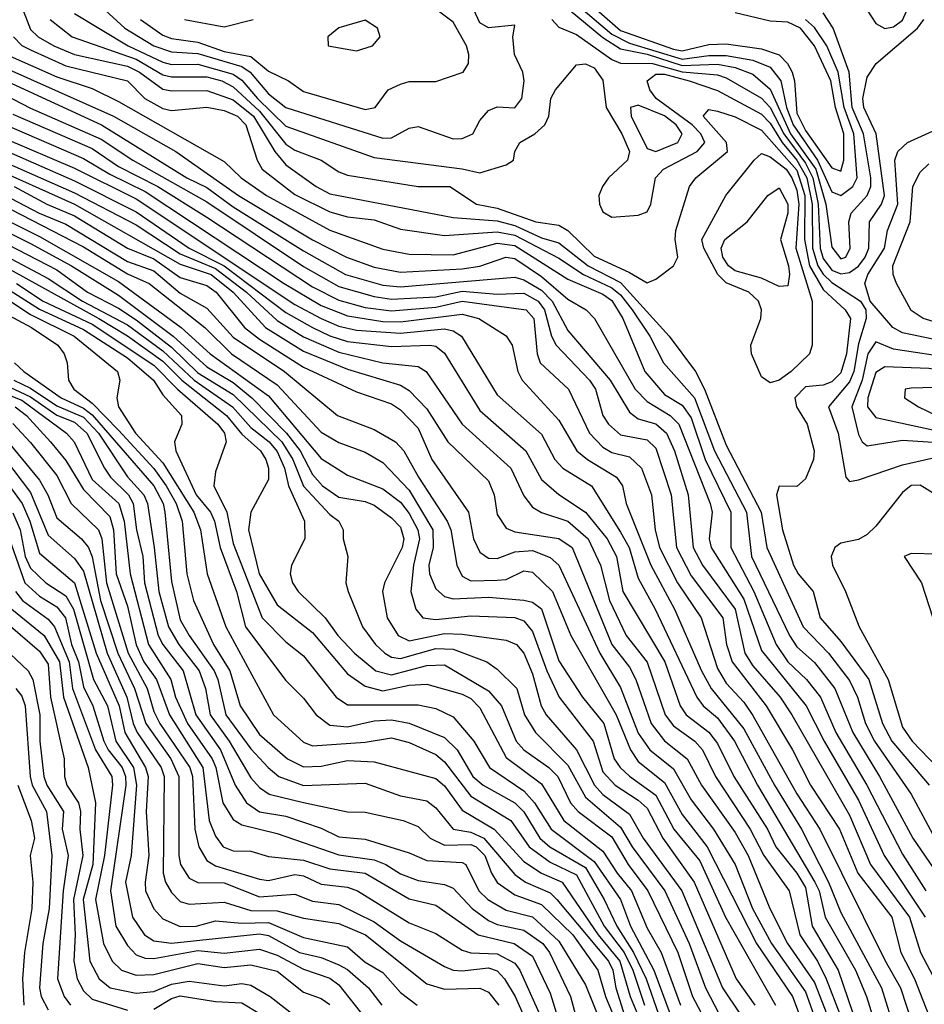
# Model space of a CAD drawing. Header units: metres. Extents: x -51132 to -49532, y -231222 to -229437.
# Tile 601 of 656: x -50039 to -49988, y -229950 to -229894. Entities that reach past the tile are written whole.
import ezdxf

# ---------------------------------------------------------------- set-up
doc = ezdxf.new("R2010")
doc.units = ezdxf.units.M
for name, color, linetype in [('CONTOUR_HALF', 8, 'Continuous'), ('CONTOUR_INDEX', 1, 'Continuous'), ('CONTOUR_INTER', 3, 'Continuous')]:
    doc.layers.add(name, color=color, linetype=linetype)

msp = doc.modelspace()

# ---------------------------------------------------------------- linework, layer by layer
at = {"layer": 'CONTOUR_HALF'}
for points, elevation in [([(-49990.08, -229891.212), (-49991.58, -229891.642), (-49992.08, -229891.928), (-49992.382, -229892.259), (-49992.566, -229892.759), (-49992.08, -229893.181), (-49991.08, -229893.745), (-49990.58, -229894.491), (-49990.08, -229894.787), (-49989.58, -229894.678), (-49989.08, -229894.313), (-49988.825, -229893.759), (-49989.028, -229891.759), (-49989.58, -229891.254), (-49990.08, -229891.212)], 20.5), ([(-50007.514, -229892.759), (-50005.08, -229894.899), (-50002.08, -229895.946), (-50001.58, -229896.044), (-50000.08, -229895.693), (-49999.08, -229895.65), (-49997.08, -229895.93), (-49996.08, -229896.281), (-49995.605, -229896.759), (-49995.348, -229897.259), (-49995.208, -229897.759), (-49995.08, -229899.58), (-49994.58, -229900.565), (-49993.08, -229902.689), (-49992.58, -229902.891), (-49992.398, -229902.259), (-49992.401, -229900.759), (-49992.874, -229899.259), (-49993.143, -229897.759), (-49994.063, -229895.759), (-49994.868, -229894.759), (-49995.58, -229894.42), (-49996.58, -229894.354), (-49998.58, -229893.892)], 19.5), ([(-50039.184, -229893.259), (-50038.58, -229894.83), (-50038.151, -229895.259), (-50037.268, -229895.759), (-50036.08, -229896.262), (-50033.08, -229896.912), (-50032.39, -229897.259), (-50031.08, -229898.219), (-50030.58, -229898.317), (-50028.58, -229898.295), (-50027.08, -229898.833), (-50025.917, -229899.759), (-50024.711, -229901.759), (-50024.08, -229902.528), (-50022.356, -229903.759), (-50021.58, -229904.166), (-50014.58, -229905.506), (-50012.08, -229905.712), (-50011.08, -229905.975), (-50009.58, -229906.663), (-50008.58, -229906.961), (-50006.931, -229908.259), (-50005.08, -229909.207), (-50002.329, -229912.259), (-50000.835, -229914.259), (-50000.31, -229915.259), (-49999.08, -229918.442), (-49997.094, -229922.259), (-49996.782, -229924.259), (-49994.711, -229928.759), (-49993.277, -229930.259), (-49992.08, -229931.816), (-49991.623, -229932.759), (-49991.179, -229934.259), (-49990.673, -229935.259), (-49988.578, -229938.259), (-49987.233, -229940.759)], 22.5), ([(-50036.08, -229893.918), (-50033.043, -229895.759), (-50031.08, -229896.693), (-50030.58, -229896.819), (-50029.08, -229896.811), (-50027.08, -229897.369), (-50026.58, -229897.71), (-50025.701, -229898.759), (-50024.08, -229900.33), (-50019.08, -229902.101), (-50014.08, -229902.74), (-50013.08, -229902.972), (-50011.58, -229902.523), (-50011.163, -229902.259), (-50011.081, -229901.759), (-50010.81, -229901.259), (-50009.946, -229900.759), (-50009.374, -229900.259), (-50009.151, -229899.759), (-50009.045, -229898.759), (-50008.779, -229898.259), (-50007.58, -229896.841), (-50007.08, -229896.779), (-50006.58, -229897.011), (-50006.08, -229897.707), (-50005.902, -229899.259), (-50005.004, -229900.759), (-50004.57, -229901.759), (-50004.687, -229902.259), (-50005.769, -229903.259), (-50006.104, -229903.759), (-50006.312, -229904.259), (-50006.273, -229904.759), (-50006.08, -229905.197), (-50005.58, -229905.49), (-50004.08, -229905.375), (-50003.58, -229905.193), (-50003.371, -229904.759), (-50003.102, -229903.259), (-50002.652, -229902.759), (-50000.73, -229901.759), (-50000.298, -229901.259), (-50000.524, -229900.759), (-50001.023, -229900.259), (-50003.059, -229898.759), (-50003.43, -229898.259), (-50003.568, -229897.759), (-50003.08, -229897.373), (-50002.58, -229897.374), (-50001.195, -229897.759), (-49999.58, -229898.291), (-49997.08, -229899.639), (-49996.58, -229900.159), (-49995.915, -229901.259), (-49995.077, -229902.259), (-49994.501, -229903.259), (-49994.213, -229904.759), (-49994.185, -229907.259), (-49993.877, -229908.259), (-49993.58, -229908.737), (-49993.08, -229909.2), (-49991.452, -229910.259), (-49991.164, -229910.759), (-49991.13, -229911.259), (-49991.58, -229912.695), (-49991.833, -229914.259), (-49992.08, -229914.848), (-49993.274, -229916.259), (-49992.722, -229917.759), (-49992.293, -229920.259), (-49992.08, -229920.513), (-49991.58, -229920.422), (-49989.08, -229919.561), (-49986.58, -229919.002)], 21.5), ([(-50032.345, -229894.259), (-50031.08, -229895.151), (-50030.58, -229895.346), (-50029.08, -229895.552), (-50027.58, -229896.08), (-50026.08, -229896.376), (-50025.08, -229897.201), (-50023.944, -229897.759), (-50023.08, -229898.364), (-50019.58, -229899.383), (-50019.014, -229899.259), (-50018.271, -229898.259), (-50017.58, -229897.938), (-50017.08, -229897.786), (-50015.58, -229897.781), (-50014.026, -229897.259), (-50013.71, -229896.759), (-50013.69, -229896.259), (-50013.836, -229895.759), (-50014.58, -229894.419), (-50015.58, -229893.685)], 20.5), ([(-50007.938, -229893.759), (-50006.08, -229895.296), (-50005.08, -229895.936), (-50003.58, -229896.241), (-50001.58, -229896.887), (-49999.58, -229896.795), (-49998.58, -229896.988), (-49997.58, -229897.368), (-49996.58, -229898.225), (-49995.425, -229900.759), (-49994.004, -229902.759), (-49993.431, -229904.759), (-49993.08, -229907.189), (-49992.58, -229907.87), (-49992.284, -229907.759), (-49992.043, -229907.259), (-49992.119, -229905.759), (-49991.997, -229905.259), (-49991.08, -229904.259), (-49990.876, -229903.759), (-49990.873, -229903.259), (-49991.293, -229900.759), (-49991.936, -229899.259), (-49992.104, -229897.259), (-49993.008, -229894.759), (-49993.58, -229893.893)], 20.5), ([(-50040.08, -229896.201), (-50037.08, -229897.519), (-50035.08, -229898.187), (-50033.58, -229898.916), (-50027.58, -229902.325), (-50026.631, -229903.259), (-50025.185, -229904.259), (-50021.58, -229906.234), (-50018.58, -229907.305), (-50017.08, -229907.593), (-50014.58, -229907.632), (-50012.08, -229906.978), (-50011.08, -229907.095), (-50008.08, -229909.021), (-50006.08, -229909.875), (-50005.58, -229910.228), (-50004.951, -229911.259), (-50003.699, -229914.259), (-50002.58, -229915.561), (-50001.58, -229916.181), (-50001.08, -229916.886), (-50000.288, -229919.259), (-49998.819, -229922.259), (-49998.816, -229924.259), (-49997.507, -229926.759), (-49996.249, -229929.759), (-49995.58, -229930.749), (-49994.522, -229931.759), (-49993.735, -229932.759), (-49992.852, -229934.759), (-49991.096, -229937.759), (-49989.08, -229941.671), (-49987.744, -229943.759)], 23.5), ([(-50042.58, -229896.557), (-50034.548, -229900.259), (-50029.709, -229903.259), (-50028.58, -229903.813), (-50027.08, -229904.91), (-50023.08, -229907.409), (-50020.695, -229908.759), (-50018.58, -229909.361), (-50017.58, -229909.457), (-50011.08, -229908.899), (-50010.58, -229909.053), (-50009.58, -229909.65), (-50008.967, -229910.259), (-50008.08, -229911.927), (-50005.667, -229914.759), (-50004.58, -229916.567), (-50004.08, -229916.954), (-50003.08, -229917.239), (-50002.483, -229917.759), (-50002.015, -229918.759), (-50001.241, -229921.259), (-50000.964, -229924.259), (-50000.424, -229925.259), (-49998.58, -229927.756), (-49998.026, -229930.259), (-49997.58, -229930.975), (-49996.021, -229932.759), (-49995.354, -229933.759), (-49992.08, -229939.456), (-49990.892, -229942.259), (-49988.673, -229945.259), (-49988.05, -229947.259), (-49986.995, -229949.259)], 24.5), ([(-50039.58, -229899.649), (-50035.08, -229901.597), (-50033.58, -229902.609), (-50031.358, -229903.759), (-50028.58, -229905.485), (-50022.58, -229909.457), (-50021.08, -229910.201), (-50019.58, -229910.618), (-50018.08, -229910.81), (-50015.58, -229910.608), (-50014.08, -229910.275), (-50010.442, -229910.759), (-50010.008, -229911.259), (-50009.817, -229913.259), (-50009.638, -229913.759), (-50008.039, -229915.259), (-50006.847, -229917.759), (-50006.08, -229918.56), (-50005.58, -229918.852), (-50004.58, -229919.113), (-50003.895, -229919.759), (-50003.318, -229921.259), (-50003.119, -229923.259), (-50002.865, -229924.259), (-50001.841, -229926.259), (-50000.5, -229928.259), (-49999.58, -229931.123), (-49999.08, -229931.958), (-49998.08, -229933.051), (-49997.58, -229933.802), (-49995.08, -229938.244), (-49993.769, -229940.259), (-49990.08, -229947.695), (-49989.193, -229949.259), (-49987.887, -229953.259)], 25.5), ([(-49986.08, -229912.686), (-49989.08, -229912.072), (-49989.632, -229911.759), (-49990.903, -229910.259), (-49991.218, -229909.259), (-49991.049, -229908.759), (-49990.102, -229907.259), (-49989.93, -229906.259), (-49989.334, -229904.759), (-49989.503, -229902.259), (-49989.332, -229901.759), (-49988.799, -229901.259), (-49986.58, -229900.255)], 21.5), ([(-50040.08, -229901.004), (-50036.08, -229902.713), (-50032.58, -229904.452), (-50023.58, -229910.446), (-50022.08, -229911.259), (-50021.08, -229911.69), (-50020.08, -229911.922), (-50017.58, -229912.092), (-50015.08, -229911.844), (-50014.58, -229911.944), (-50014.122, -229912.259), (-50012.08, -229915.595), (-50009.58, -229917.828), (-50008.806, -229919.259), (-50008.354, -229919.759), (-50006.738, -229920.759), (-50005.08, -229923.377), (-50004.585, -229924.259), (-50004.08, -229925.998), (-50003.12, -229927.759), (-50000.761, -229932.759), (-50000.395, -229933.259), (-49999.58, -229933.934), (-49998.605, -229935.259), (-49997.31, -229937.759), (-49994.049, -229943.259), (-49993.81, -229943.759), (-49993.468, -229945.259), (-49991.741, -229948.259), (-49991.118, -229949.759), (-49990.343, -229952.259)], 26.5), ([(-50041.422, -229901.759), (-50036.08, -229904.12), (-50032.58, -229905.934), (-50030.08, -229907.573), (-50028.08, -229908.41), (-50026.321, -229909.759), (-50024.58, -229911.371), (-50023.08, -229912.283), (-50021.08, -229913.165), (-50018.58, -229913.775), (-50016.58, -229913.973), (-50016.117, -229914.259), (-50014.08, -229917.259), (-50011.317, -229919.759), (-50010.58, -229921.332), (-50010.08, -229921.969), (-50009.58, -229922.271), (-50008.08, -229922.765), (-50006.919, -229923.759), (-50006.218, -229925.259), (-50005.719, -229927.259), (-50004.769, -229929.259), (-50003.58, -229930.771), (-50002.543, -229933.759), (-50002.08, -229934.388), (-50000.864, -229935.259), (-50000.428, -229935.759), (-49999.685, -229937.259), (-49997.718, -229940.259), (-49996.95, -229941.759), (-49995.51, -229943.759), (-49994.913, -229946.259), (-49993.908, -229947.759), (-49993.404, -229948.759), (-49992.638, -229950.759)], 27.5), ([(-49997.498, -229902.259), (-49997.08, -229901.87), (-49996.58, -229902.063), (-49995.676, -229902.759), (-49995.35, -229903.259), (-49995.08, -229903.963), (-49994.969, -229904.759), (-49995.125, -229907.259), (-49994.196, -229910.259), (-49994.196, -229912.759), (-49994.363, -229913.259), (-49995.4, -229914.259), (-49996.08, -229914.75), (-49996.58, -229914.9), (-49997.08, -229914.555), (-49997.648, -229913.259), (-49997.686, -229912.759), (-49997.121, -229911.259), (-49997.076, -229910.759), (-49997.243, -229910.259), (-49997.8, -229909.759), (-49999.08, -229909.233), (-49999.551, -229908.759), (-50000.348, -229907.259), (-50000.461, -229906.759), (-49999.113, -229904.259), (-49997.498, -229902.259)], 22.5), ([(-50042.08, -229903.831), (-50035.58, -229907.184), (-50033.08, -229908.713), (-50031.847, -229909.259), (-50028.687, -229911.759), (-50027.165, -229913.259), (-50024.58, -229915.012), (-50022.08, -229917.698), (-50021.08, -229918.299), (-50019.58, -229918.837), (-50018.58, -229919.435), (-50017.08, -229921), (-50015.75, -229923.259), (-50015.73, -229924.259), (-50015.959, -229925.259), (-50015.93, -229925.759), (-50015.58, -229926.612), (-50015.08, -229927.04), (-50014.58, -229927.169), (-50012.58, -229927.073), (-50010.58, -229927.24), (-50010.08, -229927.362), (-50009.58, -229927.75), (-50008.58, -229930.687), (-50007.243, -229932.759), (-50006.025, -229934.259), (-50005.437, -229936.259), (-50005.113, -229936.759), (-50004.58, -229937.248), (-50003.08, -229938.323), (-50002.049, -229940.259), (-50000.58, -229942.045), (-49999.117, -229945.259), (-49996.285, -229950.259)], 29.5), ([(-50039.511, -229903.759), (-50037.659, -229904.759), (-50036.08, -229905.415), (-50033.08, -229907.26), (-50031.58, -229907.866), (-50030.08, -229908.917), (-50028.58, -229909.368), (-50028.038, -229909.759), (-50026.44, -229911.759), (-50025.58, -229912.421), (-50023.08, -229914.019), (-50020.08, -229915.414), (-50018.08, -229916.098), (-50017.58, -229916.439), (-50016.58, -229917.472), (-50015.797, -229919.259), (-50013.721, -229922.259), (-50013.429, -229923.759), (-50013.08, -229924.517), (-50012.58, -229924.858), (-50012.08, -229924.874), (-50011.08, -229924.496), (-50010.08, -229924.437), (-50009.08, -229924.821), (-50008.578, -229925.259), (-50006.256, -229930.259), (-50005.08, -229932.218), (-50004.08, -229934.808), (-50003.423, -229935.759), (-50002.08, -229936.831), (-50001.08, -229938.599), (-49999.813, -229940.259), (-49998.575, -229942.259), (-49997.594, -229944.759), (-49996.517, -229946.759), (-49994.58, -229949.502), (-49994.119, -229950.759)], 28.5), ([(-50041.58, -229905.489), (-50038.58, -229906.989), (-50036.25, -229908.259), (-50033.58, -229909.923), (-50030.485, -229912.259), (-50028.58, -229913.988), (-50027.08, -229914.886), (-50026.017, -229915.759), (-50024.044, -229917.759), (-50023.279, -229918.759), (-50022.58, -229920.12), (-50021.999, -229920.759), (-50021.08, -229921.403), (-50019.58, -229921.649), (-50019.08, -229921.862), (-50018.08, -229922.564), (-50017.58, -229923.1), (-50017.384, -229923.759), (-50017.488, -229924.259), (-50018.482, -229926.259), (-50018.601, -229926.759), (-50018.341, -229928.259), (-50017.711, -229929.259), (-50017.08, -229929.567), (-50015.08, -229929.15), (-50014.08, -229929.179), (-50011.58, -229929.52), (-50010.998, -229929.759), (-50010.58, -229930.257), (-50010.08, -229931.429), (-50009.598, -229933.259), (-50009.313, -229933.759), (-50007.58, -229935.746), (-50006.566, -229937.759), (-50006.08, -229938.289), (-50004.58, -229939.408), (-50003.808, -229940.759), (-50001.596, -229943.759), (-49999.289, -229949.259), (-49998.297, -229950.759)], 30.5), ([(-50041.762, -229906.759), (-50037.58, -229908.97), (-50035.627, -229910.259), (-50033.08, -229911.618), (-50031.08, -229913.088), (-50029.295, -229914.759), (-50027.112, -229916.259), (-50026.08, -229917.436), (-50025.04, -229918.259), (-50024.58, -229918.805), (-50024.156, -229919.759), (-50023.934, -229920.759), (-50023.036, -229922.759), (-50023.016, -229923.759), (-50023.766, -229925.259), (-50023.838, -229925.759), (-50023.703, -229926.259), (-50023.39, -229926.759), (-50021.851, -229928.259), (-50021.13, -229929.259), (-50020.188, -229930.259), (-50018.978, -229931.259), (-50018.08, -229931.498), (-50016.08, -229930.957), (-50015.08, -229930.926), (-50012.58, -229932.404), (-50011.849, -229933.259), (-50011.009, -229935.259), (-50010.573, -229935.759), (-50009.148, -229936.759), (-50008.646, -229937.259), (-50007.919, -229938.759), (-50007.498, -229939.259), (-50005.58, -229940.685), (-50004.644, -229942.259), (-50003.527, -229943.759), (-50001.827, -229947.259), (-50001.007, -229949.759), (-49999.417, -229952.759)], 31.5), ([(-50039.385, -229909.259), (-50037.856, -229910.259), (-50035.08, -229911.57), (-50031.58, -229913.901), (-50030.241, -229915.259), (-50027.947, -229917.259), (-50027.565, -229917.759), (-50027.468, -229918.259), (-50028.08, -229919.968), (-50028.181, -229920.759), (-50027.438, -229922.259), (-50027.08, -229924.026), (-50025.433, -229928.259), (-50024.08, -229929.609), (-50023.08, -229930.413), (-50021.223, -229932.759), (-50020.58, -229933.196), (-50016.58, -229933.202), (-50015.58, -229933.405), (-50014.58, -229933.879), (-50013.414, -229935.259), (-50012.522, -229936.759), (-50010.58, -229938.084), (-50009.975, -229938.759), (-50009.025, -229940.259), (-50006.58, -229942.085), (-50005.094, -229944.259), (-50004.509, -229945.759), (-50003.193, -229948.259), (-50002.267, -229950.759)], 32.5), ([(-50040.58, -229909.709), (-50038.58, -229911.029), (-50036.1, -229912.259), (-50033.642, -229914.259), (-50033.511, -229914.759), (-50033.68, -229915.759), (-50033.59, -229916.259), (-50032.621, -229917.759), (-50031.08, -229919.451), (-50029.309, -229922.259), (-50028.923, -229923.259), (-50028.558, -229925.759), (-50027.495, -229928.759), (-50024.783, -229933.759), (-50023.08, -229935.311), (-50022.58, -229935.517), (-50019.58, -229935.308), (-50018.08, -229935.076), (-50017.08, -229935.339), (-50015.58, -229936.008), (-50015.08, -229936.422), (-50013.58, -229938.39), (-50011.312, -229939.759), (-50010.276, -229941.259), (-50009.08, -229942.128), (-50007.58, -229942.853), (-50006.013, -229945.759), (-50004.88, -229947.259), (-50004.394, -229948.259), (-50003.719, -229950.259)], 33.5), ([(-50039.5, -229913.759), (-50038.958, -229914.259), (-50036.834, -229915.759), (-50035.58, -229916.342), (-50035.08, -229916.729), (-50031.573, -229920.759), (-50031.061, -229921.759), (-50030.956, -229922.259), (-50030.58, -229926.19), (-50030.08, -229928.362), (-50029.583, -229929.259), (-50028.161, -229931.259), (-50027.943, -229931.759), (-50027.491, -229933.759), (-50026.08, -229935.686), (-50025.084, -229936.759), (-50024.478, -229937.259), (-50023.08, -229937.771), (-50019.58, -229937.638), (-50017.58, -229938.369), (-50016.08, -229938.655), (-50015.58, -229939.035), (-50014.584, -229940.259), (-50013.58, -229940.428), (-50012.854, -229940.759), (-50011.08, -229942.839), (-50010.483, -229943.259), (-50009.08, -229943.863), (-50008.706, -229944.259), (-50005.761, -229947.759), (-50005.518, -229948.259), (-50005.354, -229949.259), (-50004.73, -229951.259)], 34.5), ([(-49990.08, -229913.999), (-49990.58, -229914.326), (-49991.05, -229915.759), (-49991.056, -229916.259), (-49990.58, -229916.872), (-49985.08, -229918.06), (-49984.58, -229918.281), (-49981.58, -229920.455), (-49981.08, -229920.7), (-49980.58, -229920.674), (-49980.124, -229919.259), (-49980.134, -229917.759), (-49980.526, -229916.759), (-49981.08, -229916.351), (-49983.08, -229915.515), (-49985.08, -229914.993), (-49986.58, -229914.253), (-49987.58, -229914.091), (-49990.08, -229913.999)], 20.5), ([(-50040.08, -229914.996), (-50038.58, -229915.693), (-50037.08, -229916.737), (-50036.08, -229917.13), (-50035.394, -229917.759), (-50034.376, -229919.759), (-50034.042, -229920.259), (-50033.016, -229921.259), (-50032.759, -229921.759), (-50032.574, -229923.259), (-50032.209, -229924.759), (-50032.107, -229926.259), (-50031.327, -229929.259), (-50031.08, -229929.759), (-50029.912, -229931.259), (-50029.191, -229933.759), (-50027.801, -229935.759), (-50026.964, -229937.759), (-50026.318, -229938.759), (-50025.58, -229939.276), (-50024.08, -229939.52), (-50022.08, -229940.201), (-50021.08, -229940.699), (-50019.58, -229940.817), (-50017.08, -229941.599), (-50016.08, -229942.041), (-50014.08, -229942.155), (-50013.875, -229942.259), (-50013.123, -229943.759), (-50012.61, -229944.259), (-50011.58, -229944.848), (-50010.08, -229945.227), (-50008.58, -229946.624), (-50007.08, -229949.103), (-50006.206, -229951.259)], 35.5), ([(-50041.518, -229916.259), (-50038.08, -229920.432), (-50037.602, -229921.259), (-50037.08, -229922.572), (-50035.689, -229923.759), (-50035.295, -229924.259), (-50035.08, -229924.791), (-50034.601, -229927.259), (-50033.628, -229930.259), (-50032.674, -229932.259), (-50032.038, -229934.259), (-50030.625, -229936.259), (-50030.155, -229937.259), (-50030.166, -229941.759), (-50030.066, -229942.259), (-50029.58, -229943.046), (-50029.08, -229943.282), (-50027.58, -229943.305), (-50025.58, -229944.104), (-50023.58, -229943.957), (-50022.58, -229944.339), (-50021.08, -229944.53), (-50019.08, -229945.512), (-50017.58, -229946.593), (-50015.08, -229948.06), (-50014.58, -229948.269), (-50014.08, -229948.294), (-50012.58, -229948.13), (-50012.08, -229948.31), (-50011.665, -229948.759), (-50011.07, -229949.759), (-50010.403, -229951.259)], 37.5), ([(-50039.459, -229916.259), (-50038.809, -229916.759), (-50037.453, -229918.259), (-50036.58, -229919.325), (-50035.58, -229920.971), (-50034.08, -229922.487), (-50033.867, -229923.259), (-50033.726, -229925.759), (-50033.08, -229927.591), (-50032.58, -229929.793), (-50032.147, -229930.759), (-50031.429, -229931.759), (-50030.696, -229933.759), (-50028.799, -229936.759), (-50028.446, -229939.759), (-50028.08, -229940.657), (-50027.641, -229941.259), (-50027.08, -229941.481), (-50026.08, -229941.501), (-50025.08, -229941.813), (-50023.08, -229942.012), (-50021.58, -229942.505), (-50019.58, -229942.75), (-50017.08, -229944.206), (-50015.58, -229944.577), (-50013.159, -229946.259), (-50011.126, -229946.759), (-50010.08, -229947.462), (-50009.08, -229949.576), (-50008.39, -229951.759)], 36.5), ([(-50040.893, -229919.259), (-50039.061, -229921.759), (-50038.623, -229922.759), (-50038.08, -229924.584), (-50036.079, -229926.259), (-50034.848, -229930.259), (-50033.546, -229933.259), (-50033.23, -229934.759), (-50032.053, -229936.759), (-50031.91, -229937.259), (-50032.015, -229939.259), (-50031.858, -229941.759), (-50032.08, -229943.259), (-50032.049, -229943.759), (-50031.58, -229944.79), (-50031.08, -229945.354), (-50030.08, -229945.782), (-50029.179, -229945.759), (-50028.08, -229945.46), (-50026.58, -229945.594), (-50025.08, -229945.551), (-50023.08, -229946.406), (-50020.58, -229946.93), (-50019.58, -229947.801), (-50018.58, -229948.399), (-50017.58, -229949.538), (-50016.635, -229950.259)], 38.5), ([(-49986.58, -229921.643), (-49988.08, -229920.726), (-49988.58, -229920.743), (-49989.08, -229921.129), (-49990.58, -229923.052), (-49991.08, -229923.525), (-49991.58, -229923.801), (-49992.58, -229924.018), (-49992.92, -229924.259), (-49993.124, -229924.759), (-49993.051, -229925.259), (-49992.315, -229926.759), (-49991.542, -229928.759), (-49989.889, -229931.759), (-49989.08, -229934.464), (-49988.523, -229935.259), (-49986.124, -229937.759)], 21.5), ([(-50040.137, -229922.759), (-50038.911, -229926.259), (-50038.08, -229927.021), (-50037.08, -229927.63), (-50036.599, -229928.259), (-50036.25, -229929.759), (-50035.856, -229930.759), (-50035.58, -229932.164), (-50035.044, -229933.259), (-50034.416, -229935.259), (-50034.168, -229935.759), (-50033.374, -229936.759), (-50033.191, -229937.259), (-50033.164, -229937.759), (-50034.046, -229943.759), (-50033.73, -229945.759), (-50033.08, -229946.861), (-50032.58, -229947.385), (-50032.08, -229947.587), (-50031.58, -229947.603), (-50029.08, -229947.15), (-50027.58, -229947.304), (-50025.58, -229947.069), (-50024.58, -229947.412), (-50023.08, -229948.21), (-50021.58, -229948.712), (-50021.08, -229949.106), (-50019.58, -229950.988)], 39.5), ([(-50039.653, -229927.759), (-50037.806, -229929.259), (-50036.933, -229930.759), (-50036.708, -229932.759), (-50035.315, -229936.759), (-50034.903, -229938.759), (-50035.044, -229942.259), (-50035.599, -229944.259), (-50035.218, -229947.759), (-50034.678, -229948.759), (-50034.059, -229949.259), (-50032.58, -229949.572), (-50031.58, -229949.47), (-50030.58, -229949.066), (-50029.58, -229948.892), (-50027.58, -229949.153), (-50026.58, -229949.027), (-50026.08, -229949.113), (-50024.969, -229949.759), (-50023.08, -229951.23)], 40.5), ([(-50040.08, -229929.966), (-50038.71, -229931.259), (-50038.457, -229931.759), (-50038.06, -229933.759), (-50038.049, -229935.259), (-50037.83, -229937.259), (-50037.665, -229937.759), (-50036.709, -229939.259), (-50036.789, -229940.259), (-50036.45, -229941.759), (-50036.722, -229943.759), (-50037.051, -229948.759), (-50036.673, -229949.759), (-50036.304, -229950.259)], 41.5), ([(-50039.3, -229937.759), (-50038.544, -229939.759), (-50038.358, -229940.759), (-50038.594, -229941.759), (-50038.452, -229943.259), (-50038.501, -229944.759), (-50038.93, -229947.259), (-50039.03, -229948.759), (-50038.959, -229950.259)], 42.5)]:
    msp.add_lwpolyline(points, dxfattribs=dict(at, elevation=elevation))
at = {"layer": 'CONTOUR_INDEX'}
for points, elevation in [([(-50007.58, -229893.388), (-50005.58, -229895.099), (-50004.58, -229895.609), (-50001.58, -229896.514), (-50000.08, -229896.307), (-49999.08, -229896.306), (-49997.58, -229896.573), (-49996.58, -229896.967), (-49995.979, -229897.759), (-49995.665, -229899.259), (-49995.289, -229900.259), (-49993.905, -229902.259), (-49993.08, -229904.063), (-49992.58, -229904.255), (-49991.902, -229903.759), (-49991.641, -229903.259), (-49991.833, -229900.759), (-49992.385, -229899.259), (-49992.736, -229897.259), (-49993.372, -229895.759), (-49994.08, -229894.714), (-49994.58, -229894.26)], 20), ([(-50029.842, -229894.259), (-50027.58, -229894.692), (-50025.946, -229894.259)], 20), ([(-50021.08, -229894.737), (-50021.71, -229895.259), (-50021.676, -229895.759), (-50020.08, -229896.044), (-50019.161, -229895.759), (-50018.74, -229895.259), (-50018.877, -229894.759), (-50019.58, -229894.297), (-50021.08, -229894.737)], 20), ([(-50040.58, -229898.282), (-50038.58, -229899.305), (-50034.58, -229901.068), (-50032.773, -229902.259), (-50028.58, -229904.628), (-50023.08, -229908.291), (-50021.08, -229909.437), (-50019.08, -229910.008), (-50018.08, -229910.154), (-50015.58, -229910.026), (-50014.08, -229909.702), (-50012.08, -229909.861), (-50010.58, -229909.807), (-50009.764, -229910.259), (-50009.407, -229910.759), (-50008.997, -229912.259), (-50008.748, -229912.759), (-50006.838, -229914.759), (-50006.514, -229915.259), (-50006.092, -229916.759), (-50005.77, -229917.259), (-50005.08, -229917.856), (-50003.58, -229918.15), (-50003.08, -229918.616), (-50002.201, -229921.259), (-50001.91, -229924.259), (-50001.08, -229925.86), (-49999.27, -229928.259), (-49999.073, -229929.759), (-49998.749, -229930.759), (-49996.821, -229933.259), (-49995.316, -229935.759), (-49994.301, -229937.759), (-49992.643, -229940.259), (-49991.614, -229942.759), (-49989.689, -229945.259), (-49989.172, -229947.259), (-49988.386, -229948.759), (-49986.643, -229953.259)], 25), ([(-50046.08, -229902.625), (-50038.08, -229906.589), (-50033.58, -229909.145), (-50030.033, -229911.759), (-50028.39, -229913.259), (-50025.08, -229915.635), (-50022.08, -229919.193), (-50020.58, -229920.154), (-50018.58, -229920.927), (-50017.58, -229921.691), (-50017.08, -229922.335), (-50016.59, -229923.259), (-50016.506, -229923.759), (-50016.833, -229925.259), (-50016.986, -229926.759), (-50016.714, -229927.759), (-50016.314, -229928.259), (-50015.58, -229928.35), (-50013.58, -229928.138), (-50011.08, -229928.232), (-50010.58, -229928.425), (-50010.08, -229929.029), (-50009.274, -229931.259), (-50008.561, -229932.759), (-50006.645, -229935.259), (-50006.08, -229936.99), (-50005.381, -229937.759), (-50004.08, -229938.604), (-50003.58, -229939.067), (-50002.69, -229940.759), (-50000.907, -229943.259), (-49998.518, -229948.759), (-49997.464, -229950.259)], 30), ([(-50039.538, -229914.759), (-50038.58, -229915.207), (-50037.08, -229916.207), (-50035.58, -229916.856), (-50034.732, -229917.759), (-50033.08, -229920.235), (-50032.141, -229921.259), (-50031.95, -229921.759), (-50031.558, -229924.259), (-50031.294, -229926.759), (-50030.75, -229928.759), (-50030.168, -229929.759), (-50029, -229931.259), (-50028.65, -229932.259), (-50028.387, -229933.759), (-50027.303, -229935.259), (-50026.08, -229937.334), (-50025.58, -229937.894), (-50025.041, -229938.259), (-50023.08, -229938.74), (-50020.58, -229939.275), (-50019.58, -229939.293), (-50017.418, -229939.759), (-50016.58, -229940.106), (-50015.891, -229940.759), (-50015.08, -229941.157), (-50013.58, -229941.118), (-50013.276, -229941.259), (-50012.789, -229941.759), (-50012.415, -229942.759), (-50012.08, -229943.288), (-50011.08, -229943.984), (-50009.58, -229944.527), (-50007.801, -229946.259), (-50006.364, -229948.259), (-50005.946, -229949.759), (-50005.518, -229950.759)], 35), ([(-49988.58, -229915.203), (-49988.927, -229915.259), (-49988.964, -229915.759), (-49988.172, -229916.259), (-49986.08, -229917.276), (-49984.58, -229917.803), (-49983.08, -229918.828), (-49981.58, -229919.61), (-49981.08, -229919.573), (-49980.815, -229919.259), (-49980.697, -229918.259), (-49980.948, -229917.259), (-49981.469, -229916.759), (-49982.58, -229916.135), (-49983.58, -229915.722), (-49985.58, -229915.438), (-49986.58, -229915.156), (-49988.58, -229915.203)], 20), ([(-50039.44, -229926.759), (-50039.03, -229927.259), (-50037.58, -229928.325), (-50037.222, -229928.759), (-50036.382, -229930.759), (-50036.202, -229932.259), (-50034.89, -229935.759), (-50033.969, -229937.259), (-50033.93, -229937.759), (-50034.387, -229941.759), (-50034.9, -229944.259), (-50034.447, -229946.759), (-50033.938, -229947.759), (-50033.42, -229948.259), (-50032.58, -229948.557), (-50031.58, -229948.502), (-50029.08, -229947.894), (-50027.58, -229948.118), (-50026.08, -229947.964), (-50024.58, -229948.321), (-50023.08, -229949.513), (-50022.08, -229949.882), (-50021.58, -229950.21)], 40)]:
    msp.add_lwpolyline(points, dxfattribs=dict(at, elevation=elevation))
at = {"layer": 'CONTOUR_INTER'}
for points, elevation in [([(-50034.58, -229893.535), (-50033.219, -229894.759), (-50031.58, -229895.767), (-50030.58, -229896.11), (-50029.08, -229896.199), (-50026.58, -229896.929), (-50026.119, -229897.259), (-50025.08, -229898.495), (-50024.08, -229899.263), (-50018.58, -229901.009), (-50018.08, -229900.987), (-50017.08, -229900.447), (-50016.58, -229900.342), (-50014.58, -229901.04), (-50014.08, -229901.035), (-50013.467, -229900.759), (-50013.08, -229900.004), (-50012.58, -229899.434), (-50012.08, -229899.236), (-50011.08, -229899.289), (-50010.684, -229898.759), (-50010.553, -229897.759), (-50010.626, -229897.259), (-50011.1, -229896.259), (-50011.197, -229895.259), (-50011.08, -229894.586), (-50012.58, -229894.743), (-50013.08, -229894.46), (-50013.624, -229893.259)], 21), ([(-50037.475, -229894.259), (-50036.218, -229895.259), (-50032.58, -229896.522), (-50031.08, -229897.408), (-50030.58, -229897.53), (-50028.58, -229897.524), (-50027.717, -229897.759), (-50027.08, -229898.086), (-50025.58, -229899.47), (-50024.08, -229901.341), (-50023.58, -229901.698), (-50022.08, -229902.265), (-50021.08, -229902.926), (-50020.58, -229903.113), (-50016.58, -229903.757), (-50014.768, -229903.759), (-50013.264, -229904.759), (-50012.08, -229904.991), (-50009.888, -229905.759), (-50008.58, -229905.943), (-50008.08, -229906.243), (-50006.58, -229907.712), (-50004.58, -229908.631), (-50003.58, -229909.229), (-50003.08, -229909.017), (-50002.072, -229908.259), (-50001.83, -229907.759), (-50001.987, -229906.759), (-50001.945, -229906.259), (-50001.17, -229903.759), (-50000.818, -229903.259), (-49999.002, -229901.759), (-49999.065, -229901.259), (-50000.394, -229899.759), (-50000.08, -229899.374), (-49999.58, -229899.478), (-49998.58, -229899.797), (-49997.08, -229900.555), (-49995.08, -229902.826), (-49994.613, -229904.259), (-49994.634, -229906.759), (-49994.349, -229908.259), (-49993.58, -229909.602), (-49992.324, -229910.759), (-49992.032, -229911.259), (-49992.25, -229913.259), (-49992.58, -229914.343), (-49993.08, -229914.844), (-49993.58, -229915.029), (-49994.58, -229915.137), (-49995.187, -229915.759), (-49995.095, -229916.259), (-49994.479, -229917.259), (-49994.082, -229918.759), (-49994.136, -229919.259), (-49994.58, -229920.365), (-49995.08, -229920.785), (-49996.08, -229920.772), (-49996.229, -229921.259), (-49995.883, -229923.259), (-49995.264, -229925.259), (-49995.005, -229925.759), (-49994.143, -229926.759), (-49993.748, -229928.259), (-49992.58, -229929.601), (-49990.989, -229931.759), (-49990.211, -229934.259), (-49989.686, -229935.259), (-49987.566, -229937.759)], 22), ([(-50008.993, -229894.259), (-50008.58, -229894.698), (-50007.58, -229895.125), (-50005.58, -229896.534), (-50005.08, -229896.742), (-50003.268, -229896.759), (-50001.58, -229897.232), (-49999.58, -229897.415), (-49999.08, -229897.576), (-49997.08, -229898.74), (-49996.58, -229899.265), (-49995.815, -229900.759), (-49994.58, -229902.432), (-49994.158, -229903.259), (-49993.856, -229904.759), (-49993.741, -229907.259), (-49993.58, -229907.85), (-49993.08, -229908.503), (-49992.58, -229908.709), (-49992.08, -229908.642), (-49991.58, -229908.272), (-49991.191, -229907.759), (-49990.99, -229907.259), (-49990.94, -229905.759), (-49990.271, -229904.759), (-49990.096, -229904.259), (-49990.578, -229900.759), (-49991.266, -229899.259), (-49991.332, -229898.759), (-49991.08, -229897.55), (-49990.564, -229896.759), (-49988.222, -229894.759), (-49987.868, -229894.259)], 21), ([(-50039.552, -229895.259), (-50039.08, -229895.743), (-50038.58, -229895.997), (-50036.58, -229896.904), (-50033.08, -229897.754), (-50032.088, -229898.759), (-50031.08, -229899.321), (-50030.58, -229899.445), (-50028.58, -229899.242), (-50027.58, -229899.445), (-50026.837, -229899.759), (-50026.358, -229900.259), (-50025.716, -229902.259), (-50025.432, -229902.759), (-50023.58, -229904.216), (-50021.58, -229905.186), (-50020.58, -229905.478), (-50019.08, -229905.639), (-50017.58, -229906.183), (-50015.08, -229906.527), (-50012.08, -229906.324), (-50011.08, -229906.525), (-50008.58, -229907.825), (-50007.18, -229908.759), (-50005.58, -229909.501), (-50005.08, -229909.911), (-50004.426, -229910.759), (-50003.423, -229912.259), (-50002.641, -229913.759), (-50000.891, -229915.759), (-49999.744, -229918.759), (-49997.935, -229922.259), (-49997.646, -229924.759), (-49995.483, -229929.259), (-49995.08, -229929.894), (-49994.08, -229930.786), (-49992.923, -229932.259), (-49991.902, -229934.759), (-49990.379, -229937.259), (-49988.481, -229940.759), (-49987.08, -229942.811)], 23), ([(-50041.753, -229896.259), (-50033.875, -229899.759), (-50030.331, -229901.759), (-50026.768, -229904.259), (-50022.58, -229906.784), (-50020.639, -229907.759), (-50019.08, -229908.337), (-50017.58, -229908.609), (-50014.08, -229908.433), (-50013.08, -229908.278), (-50011.604, -229907.759), (-50011.08, -229907.847), (-50009.58, -229908.859), (-50008.08, -229910.148), (-50007.036, -229910.759), (-50006.557, -229911.259), (-50004.25, -229915.259), (-50003.58, -229915.958), (-50002.267, -229916.759), (-50001.771, -229917.259), (-50000.004, -229921.759), (-49999.882, -229922.259), (-50000.055, -229923.759), (-49999.94, -229924.259), (-49998.08, -229927.19), (-49997.08, -229930.112), (-49994.546, -229933.259), (-49993.531, -229935.259), (-49991.58, -229938.603), (-49990.116, -229941.759), (-49987.788, -229945.259)], 24), ([(-50004.08, -229899.141), (-50004.514, -229899.259), (-50004.486, -229899.759), (-50003.58, -229901.601), (-50003.08, -229901.761), (-50001.836, -229901.259), (-50001.58, -229900.759), (-50001.93, -229900.259), (-50002.58, -229899.736), (-50004.08, -229899.141)], 21), ([(-50040.08, -229900.217), (-50035.58, -229902.154), (-50034.08, -229903.059), (-50032.08, -229904.039), (-50024.182, -229909.259), (-50022.08, -229910.511), (-50020.58, -229911.103), (-50018.58, -229911.421), (-50017.58, -229911.446), (-50014.08, -229910.995), (-50013.136, -229911.259), (-50011.58, -229912.236), (-50011.245, -229912.759), (-50010.917, -229914.259), (-50010.678, -229914.759), (-50008.58, -229917.022), (-50007.565, -229918.759), (-50006.958, -229919.259), (-50005.309, -229920.259), (-50004.969, -229920.759), (-50004.766, -229921.759), (-50003.37, -229925.259), (-50002.015, -229927.759), (-50000.49, -229931.259), (-49999.938, -229932.259), (-49998.08, -229934.553), (-49996.337, -229937.759), (-49994.811, -229940.259), (-49993.28, -229943.259), (-49992.58, -229944.989), (-49990.263, -229949.259), (-49989.483, -229951.759)], 26), ([(-50041.063, -229901.259), (-50036.08, -229903.439), (-50032.58, -229905.187), (-50029.58, -229907.253), (-50027.58, -229908.268), (-50024.08, -229910.91), (-50022.58, -229911.76), (-50021.58, -229912.242), (-50020.58, -229912.548), (-50018.08, -229912.835), (-50015.915, -229912.759), (-50015.58, -229912.826), (-50015.08, -229913.211), (-50013.08, -229916.474), (-50010.453, -229918.759), (-50009.58, -229920.396), (-50008.58, -229921.251), (-50007.08, -229922.247), (-50005.839, -229923.759), (-50005.316, -229924.759), (-50004.95, -229926.759), (-50002.571, -229930.759), (-50001.696, -229933.259), (-50001.365, -229933.759), (-50000.08, -229934.737), (-49999.58, -229935.387), (-49998.652, -229937.259), (-49996.74, -229940.259), (-49996.273, -229941.259), (-49995.08, -229942.751), (-49994.58, -229943.573), (-49994.206, -229945.759), (-49992.721, -229948.259), (-49991.361, -229952.259)], 27), ([(-50041.08, -229902.522), (-50036.08, -229904.762), (-50030.08, -229908.17), (-50028.319, -229908.759), (-50027.073, -229909.759), (-50025.249, -229911.759), (-50023.08, -229913.107), (-50020.58, -229914.13), (-50017.58, -229915.03), (-50017.08, -229915.338), (-50016.08, -229916.372), (-50014.889, -229918.259), (-50012.58, -229920.475), (-50012.267, -229921.259), (-50012.08, -229922.379), (-50011.58, -229923.15), (-50011.08, -229923.371), (-50008.58, -229923.738), (-50007.83, -229924.259), (-50005.584, -229929.759), (-50004.58, -229931.045), (-50004.211, -229931.759), (-50003.352, -229934.259), (-50002.58, -229935.23), (-50001.302, -229936.259), (-50000.493, -229937.759), (-49998.58, -229940.447), (-49997.833, -229941.759), (-49996.607, -229944.759), (-49995.601, -229946.759), (-49994.08, -229948.974), (-49993.376, -229950.759)], 28), ([(-49984.562, -229912.259), (-49987.896, -229911.259), (-49988.58, -229910.796), (-49989.416, -229909.259), (-49989.605, -229908.759), (-49989.618, -229908.259), (-49988.645, -229905.759), (-49988.492, -229903.759), (-49988.08, -229902.942), (-49987.58, -229902.471)], 22), ([(-50042.08, -229903.193), (-50038.101, -229905.259), (-50036.58, -229905.891), (-50033.08, -229908.013), (-50031.58, -229908.552), (-50030.08, -229909.807), (-50028.58, -229910.654), (-50027.08, -229912.31), (-50024.166, -229914.259), (-50021.151, -229916.759), (-50019.08, -229917.559), (-50017.853, -229918.259), (-50017.381, -229918.759), (-50016.555, -229920.259), (-50014.918, -229922.759), (-50014.726, -229923.259), (-50014.38, -229925.259), (-50014.08, -229925.877), (-50013.58, -229926.144), (-50012.08, -229926.121), (-50011.58, -229926.074), (-50010.58, -229925.576), (-50010.08, -229925.655), (-50008.948, -229926.759), (-50007.906, -229929.259), (-50005.333, -229933.759), (-50004.517, -229935.759), (-50004.08, -229936.411), (-50002.58, -229937.605), (-50001.58, -229939.423), (-50000.159, -229941.259), (-49997.369, -229946.759), (-49995.326, -229949.759), (-49994.934, -229950.759)], 29), ([(-49996.715, -229904.259), (-49996.08, -229903.831), (-49995.59, -229904.759), (-49995.589, -229905.259), (-49996.005, -229906.759), (-49995.553, -229908.259), (-49995.484, -229908.759), (-49995.58, -229909.404), (-49996.08, -229909.437), (-49997.08, -229908.964), (-49998.58, -229908.545), (-49998.949, -229908.259), (-49999.28, -229907.759), (-49999.365, -229907.259), (-49999.155, -229906.759), (-49997.893, -229905.759), (-49996.715, -229904.259)], 23), ([(-50041.58, -229906.179), (-50037.08, -229908.484), (-50035.353, -229909.759), (-50033.58, -229910.667), (-50032.58, -229911.324), (-50030.58, -229912.88), (-50029.08, -229914.336), (-50027.08, -229915.565), (-50024.31, -229918.259), (-50023.683, -229919.259), (-50023.08, -229920.778), (-50021.58, -229922.381), (-50021.08, -229922.759), (-50020.833, -229923.259), (-50020.836, -229923.759), (-50020.57, -229924.759), (-50020.69, -229926.259), (-50020.546, -229926.759), (-50019.743, -229928.759), (-50018.992, -229929.759), (-50018.469, -229930.259), (-50018.08, -229930.477), (-50017.58, -229930.561), (-50015.58, -229930.002), (-50014.58, -229930.023), (-50012.684, -229930.759), (-50012.08, -229931.16), (-50010.973, -229932.259), (-50010.534, -229933.759), (-50009.904, -229934.759), (-50008.08, -229936.622), (-50007.08, -229938.43), (-50005.08, -229940.133), (-50004.426, -229941.259), (-50002.574, -229943.759), (-50001.188, -229946.759), (-50000.256, -229949.259), (-49998.708, -229952.259)], 31), ([(-50041.58, -229907.47), (-50034.708, -229911.259), (-50033.08, -229912.228), (-50031.08, -229913.668), (-50029.995, -229914.759), (-50027.451, -229916.759), (-50026.58, -229917.815), (-50025.532, -229918.759), (-50025.227, -229919.259), (-50025.063, -229919.759), (-50025.08, -229920.398), (-50026.08, -229922.259), (-50026.204, -229923.259), (-50025.6, -229925.759), (-50024.58, -229927.506), (-50022.58, -229929.085), (-50020.58, -229931.437), (-50019.58, -229932.129), (-50018.58, -229932.404), (-50017.08, -229932.072), (-50016.08, -229932.019), (-50014.08, -229932.584), (-50013.58, -229932.833), (-50013.08, -229933.364), (-50011.58, -229936.186), (-50009.58, -229937.676), (-50008.298, -229939.759), (-50006.08, -229941.501), (-50005.283, -229942.759), (-50004.466, -229943.759), (-50003.58, -229945.881), (-50002.769, -229947.259), (-50001.681, -229950.259)], 32), ([(-50040.384, -229909.259), (-50038.08, -229910.729), (-50035.58, -229911.87), (-50033.08, -229913.481), (-50031.605, -229914.759), (-50031.08, -229915.581), (-50030.011, -229916.759), (-50030, -229917.259), (-50030.411, -229918.259), (-50030.337, -229918.759), (-50029.181, -229921.259), (-50028.373, -229922.259), (-50028.135, -229922.759), (-50027.823, -229924.259), (-50026.892, -229926.759), (-50026.368, -229928.759), (-50024.08, -229931.817), (-50023.08, -229932.814), (-50022.37, -229933.759), (-50021.58, -229934.345), (-50020.58, -229934.448), (-50019.08, -229934.109), (-50018.08, -229934.04), (-50017.08, -229934.238), (-50015.08, -229935.05), (-50014.361, -229935.759), (-50013.473, -229937.259), (-50012.876, -229937.759), (-50011.08, -229938.767), (-50010.58, -229939.263), (-50009.659, -229940.759), (-50009.096, -229941.259), (-50007.08, -229942.44), (-50006.006, -229944.259), (-50005.291, -229945.759), (-50004.345, -229947.259), (-50003.634, -229948.759), (-50002.93, -229950.759)], 33), ([(-50040.08, -229910.929), (-50038.533, -229911.759), (-50037.026, -229912.759), (-50036.678, -229913.259), (-50036.5, -229913.759), (-50036.419, -229914.759), (-50036.132, -229915.259), (-50035.08, -229916.052), (-50033.58, -229917.599), (-50031.58, -229919.777), (-50030.879, -229920.759), (-50030.316, -229921.759), (-50029.964, -229922.759), (-50029.706, -229925.759), (-50029.321, -229927.259), (-50028.191, -229929.759), (-50027.259, -229931.259), (-50026.674, -229933.259), (-50025.58, -229934.875), (-50023.998, -229936.259), (-50023.08, -229936.711), (-50022.08, -229936.682), (-50020.58, -229936.362), (-50019.08, -229936.435), (-50015.58, -229937.385), (-50015.08, -229937.8), (-50014.08, -229939.185), (-50012.263, -229940.259), (-50010.58, -229942.093), (-50009.58, -229942.75), (-50008.391, -229943.259), (-50006.355, -229946.259), (-50005.12, -229947.759), (-50004.528, -229949.759), (-50003.502, -229952.259)], 34), ([(-49990.58, -229912.576), (-49991.045, -229913.259), (-49991.368, -229914.759), (-49991.957, -229916.259), (-49991.58, -229917.837), (-49991.356, -229918.259), (-49991.08, -229918.482), (-49989.08, -229918.168), (-49985.58, -229918.39)], 21), ([(-49986.08, -229913.528), (-49989.58, -229912.995), (-49990.58, -229912.576)], 21), ([(-50040.08, -229915.487), (-50039.08, -229915.884), (-50036.547, -229917.759), (-50036.105, -229918.259), (-50035.08, -229920.391), (-50033.566, -229921.759), (-50033.274, -229922.759), (-50032.923, -229925.759), (-50031.878, -229929.759), (-50030.608, -229931.759), (-50030.36, -229932.759), (-50029.675, -229934.259), (-50028.279, -229936.259), (-50028.065, -229936.759), (-50027.661, -229938.759), (-50027.08, -229939.711), (-50026.58, -229940.002), (-50024.58, -229940.497), (-50021.08, -229941.709), (-50019.08, -229941.996), (-50018.401, -229942.259), (-50017.58, -229942.802), (-50016.58, -229943.165), (-50015.08, -229943.391), (-50014.58, -229943.61), (-50013.508, -229944.759), (-50012.58, -229945.443), (-50012.08, -229945.665), (-50010.58, -229945.991), (-50009.49, -229946.759), (-50009.111, -229947.259), (-50007.92, -229949.759), (-50007.58, -229951.037)], 36), ([(-50039.58, -229917.214), (-50038.58, -229918.294), (-50037.08, -229920.175), (-50036.266, -229921.759), (-50034.729, -229923.259), (-50034.53, -229923.759), (-50034.263, -229926.259), (-50033.044, -229930.259), (-50031.966, -229932.259), (-50031.58, -229933.564), (-50031.238, -229934.259), (-50029.536, -229936.759), (-50029.393, -229937.259), (-50029.245, -229940.259), (-50029.03, -229941.259), (-50028.58, -229942.037), (-50028.08, -229942.334), (-50025.58, -229943.093), (-50025.08, -229943.17), (-50023.58, -229942.823), (-50023.08, -229942.904), (-50022.08, -229943.387), (-50020.58, -229943.547), (-50020.015, -229943.759), (-50017.08, -229945.577), (-50015.58, -229946.186), (-50014.08, -229947.125), (-50013.58, -229947.275), (-50012.08, -229947.346), (-50011.08, -229947.872), (-50010.795, -229948.259), (-50009.451, -229951.259)], 37), ([(-50040.01, -229919.259), (-50038.58, -229921.13), (-50037.58, -229923.559), (-50036.08, -229924.876), (-50035.58, -229925.593), (-50034.228, -229930.259), (-50033.111, -229932.759), (-50032.749, -229934.259), (-50032.532, -229934.759), (-50031.168, -229936.759), (-50031, -229937.259), (-50031.043, -229942.759), (-50030.922, -229943.259), (-50030.58, -229943.853), (-50030.08, -229944.358), (-50029.58, -229944.521), (-50027.58, -229944.408), (-50026.08, -229944.868), (-50024.58, -229944.896), (-50023.08, -229945.316), (-50021.08, -229945.622), (-50019.564, -229946.259), (-50016.08, -229949.04), (-50015.08, -229949.35), (-50013.08, -229949.286), (-50012.58, -229949.518), (-50011.986, -229950.259)], 38), ([(-50039.58, -229922.295), (-50039.171, -229923.259), (-50038.892, -229924.759), (-50038.58, -229925.424), (-50037.716, -229926.259), (-50036.58, -229927.006), (-50036.145, -229927.759), (-50035.003, -229931.759), (-50034.207, -229933.259), (-50033.73, -229935.259), (-50032.734, -229936.759), (-50032.574, -229937.759), (-50032.867, -229941.759), (-50033.185, -229943.259), (-50032.795, -229945.259), (-50032.109, -229946.259), (-50031.58, -229946.593), (-50030.58, -229946.722), (-50025.58, -229946.204), (-50025.08, -229946.297), (-50023.316, -229947.259), (-50022.08, -229947.538), (-50021.08, -229947.967), (-50020.58, -229948.231), (-50019.397, -229949.259), (-50018.629, -229950.259)], 39), ([(-49987.08, -229924.638), (-49988.58, -229924.596), (-49988.984, -229924.759), (-49987.988, -229926.259), (-49987.36, -229928.259)], 21), ([(-50040.263, -229928.259), (-50038.08, -229930.153), (-50037.58, -229930.886), (-50037.452, -229932.759), (-50036.665, -229936.259), (-50036.66, -229937.259), (-50036.513, -229937.759), (-50035.854, -229938.759), (-50035.744, -229939.259), (-50035.78, -229940.259), (-50035.616, -229941.759), (-50036.152, -229944.259), (-50036.055, -229946.259), (-50036.131, -229947.759), (-50035.935, -229948.759), (-50035.58, -229949.434), (-50035.08, -229949.903), (-50033.08, -229950.54)], 41), ([(-50039.423, -229932.259), (-50039.08, -229932.709), (-50038.889, -229933.259), (-50038.6, -229937.259), (-50038.493, -229937.759), (-50037.685, -229939.259), (-50037.365, -229941.759), (-50037.523, -229944.759), (-50037.885, -229946.759), (-50038.068, -229949.259), (-50037.974, -229949.759), (-50037.58, -229950.519)], 42), ([(-50031.58, -229950.48), (-50030.58, -229949.88), (-50030.08, -229949.722), (-50028.08, -229950.047), (-50026.58, -229950.121), (-50025.58, -229950.728)], 41)]:
    msp.add_lwpolyline(points, dxfattribs=dict(at, elevation=elevation))

doc.saveas('drawing.dxf')
